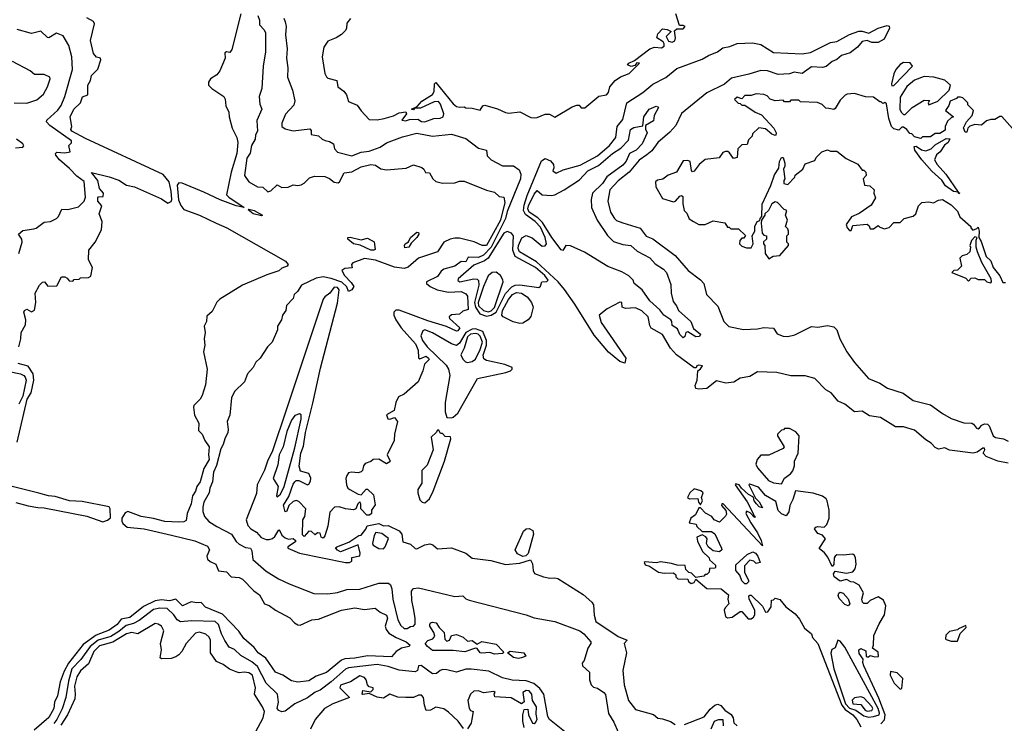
# Model space of a CAD drawing. Extents: x 2210602 to 2357277, y 510288 to 673808.
# Tile 306 of 464: x 2311041 to 2317251, y 595502 to 599938. Entities that reach past the tile are written whole.
import ezdxf

# ---------------------------------------------------------------- set-up
doc = ezdxf.new("R2010")
doc.units = 0

msp = doc.modelspace()

# ---------------------------------------------------------------- linework, layer by layer
at = {"layer": '0CON05XD'}
for points in [[(2312435.6, 599975), (2312379.5, 599750.5), (2312365, 599732.5), (2312345, 599736.7), (2312335, 599730), (2312336.2, 599695), (2312303.4, 599616.6), (2312285, 599591.2), (2312243.3, 599565), (2312232.5, 599545), (2312232.5, 599525), (2312252.5, 599505), (2312327.5, 599455), (2312336.4, 599436.4), (2312340, 599395), (2312360, 599355), (2312362, 599325), (2312380.8, 599255), (2312410.8, 599195), (2312416, 599165), (2312410, 599095), (2312375, 598976.7), (2312346, 598835), (2312358.8, 598818.8), (2312456.7, 598753.3), (2312405, 598764.1), (2312305, 598802.4), (2312201.8, 598851.8), (2312065, 598906.9), (2312045, 598908.9), (2312034.7, 598895), (2312042.6, 598802.6), (2312056.4, 598766.4), (2312075, 598740.6), (2312175.2, 598705.2), (2312280.8, 598655), (2312346.2, 598626.2), (2312716.2, 598416.2), (2312733.3, 598395), (2312726.7, 598385), (2312695, 598371.5), (2312675, 598354.7), (2312599.7, 598330.2), (2312446.4, 598263.6), (2312303.2, 598176.8), (2312283.6, 598156.4), (2312255, 598098.1), (2312221.2, 598068.8), (2312219.4, 598035), (2312204.4, 598005), (2312210.9, 597965), (2312204.6, 597925), (2312208.4, 597885), (2312200.4, 597845), (2312223.1, 597735), (2312212.5, 597635), (2312190.6, 597569.4), (2312178.1, 597545), (2312138, 597505), (2312136, 597495), (2312143.5, 597445), (2312170, 597395), (2312168.3, 597348.3), (2312192.5, 597325), (2312208, 597285), (2312236.2, 597245), (2312230.8, 597195), (2312235.8, 597165), (2312202.7, 597107.3), (2312179.4, 597025), (2312158.2, 596995), (2312150.3, 596965), (2312131.4, 596935), (2312122.2, 596885), (2312095.9, 596825), (2312089.8, 596780.2), (2312075, 596771.1), (2312045, 596768.9), (2311955.8, 596774.2), (2311884, 596794), (2311807.5, 596805), (2311722.7, 596837.3), (2311705, 596828), (2311685.2, 596795), (2311685.2, 596775.2), (2311692.1, 596762.1), (2311718.5, 596738.5), (2311825, 596727.4), (2311998.3, 596688.3), (2312145, 596651.2), (2312225, 596618.9), (2312238, 596595), (2312220, 596555), (2312226.1, 596536.1), (2312241.7, 596521.7), (2312277.5, 596505), (2312293.6, 596463.6), (2312345, 596456.2), (2312374.2, 596424.2), (2312425, 596420), (2312445, 596410.8), (2312516.4, 596336.4), (2312552.7, 596312.7), (2312583.8, 596255), (2312615, 596243.8), (2312653.3, 596215), (2312745, 596167.1), (2312774.6, 596134.6), (2312795, 596122.5), (2312808.6, 596121.4), (2312883.9, 596153.9), (2312925, 596158), (2313070, 596215), (2313155, 596230), (2313215, 596220), (2313283, 596227), (2313315, 596202.5), (2313355, 596182.5), (2313360, 596165), (2313345.7, 596115), (2313352.1, 596092.1), (2313369.2, 596069.2), (2313415, 596042.8), (2313477.3, 596015), (2313504.4, 595995), (2313494.6, 595985.4), (2313448.1, 595975), (2313415.7, 595954.3), (2313385, 595920), (2313235, 595927.5), (2313155, 595912.1), (2313091.5, 595908.5), (2313070.8, 595899.2), (2312975, 595821.9), (2312911.5, 595798.5), (2312865, 595770), (2312795, 595760.8), (2312755, 595768.8), (2312700, 595805), (2312653.4, 595823.4), (2312592.5, 595912.5), (2312544.4, 595945), (2312519.7, 595979.7), (2312455, 596036), (2312423.1, 596083.1), (2312319.3, 596189.3), (2312213.6, 596233.6), (2312185, 596262.5), (2312155, 596261.4), (2312122.6, 596267.4), (2312067.7, 596242.3), (2312025, 596284.2), (2311985, 596273.3), (2311935, 596280.5), (2311895, 596273.2), (2311821.5, 596238.5), (2311735, 596168.9), (2311681.4, 596158.6), (2311655.5, 596125), (2311605, 596088.9), (2311522.6, 596057.4), (2311441, 595999), (2311348.5, 595881.5), (2311320.1, 595829.9), (2311296.8, 595763.2), (2311278.2, 595675), (2311260, 595635), (2311255.3, 595595), (2311225, 595538.1), (2311131.7, 595458.3)], [(2313127.5, 599945), (2313103, 599917), (2313102.5, 599885), (2313095, 599870), (2313070, 599845), (2313036.1, 599823.9), (2312985, 599803.3), (2312958.6, 599765), (2312949.4, 599705), (2312965, 599600), (2312975, 599577.5), (2312985, 599570), (2313040, 599555), (2313047.5, 599515), (2313085, 599487.5), (2313102.5, 599465), (2313113.6, 599423.6), (2313169.3, 599399.3), (2313193.6, 599363.6), (2313245, 599310), (2313295, 599306.7), (2313340, 599315), (2313397.7, 599332.3), (2313435, 599351.2), (2313476.7, 599356.7), (2313480, 599345), (2313450, 599305), (2313475, 599300), (2313498.3, 599308.3), (2313551.7, 599311.7), (2313575, 599297.5), (2313595, 599294), (2313653.6, 599316.4), (2313693, 599317), (2313712.5, 599325), (2313716.2, 599345), (2313695.8, 599405.8), (2313682, 599422), (2313655, 599421.2), (2313569.3, 599380.7), (2313530, 599380), (2313525, 599370), (2313512.5, 599375), (2313548.3, 599391.7), (2313577.5, 599425), (2313644.2, 599465.8), (2313654, 599485), (2313657.5, 599535), (2313665, 599542.5), (2313775, 599408.8), (2313795, 599392), (2313815, 599386.7), (2313845, 599390), (2313855, 599382.5), (2313895, 599380), (2313945, 599367.5), (2313962.5, 599395), (2313975, 599400), (2314055, 599376.7), (2314105, 599353.3), (2314125, 599350), (2314195, 599357.5), (2314265, 599321.2), (2314285, 599318.8), (2314305, 599321.2), (2314355, 599342.5), (2314381.7, 599341.7), (2314415, 599323.3), (2314525, 599390), (2314555, 599400), (2314568.8, 599398.8), (2314583, 599383), (2314605, 599382.5), (2314693.9, 599456.1), (2314742.5, 599465), (2314755, 599480), (2314762.5, 599515), (2314795.8, 599554.2), (2314830.9, 599579.1), (2314885, 599598.8), (2314950, 599665), (2314933, 599667), (2314920, 599650), (2314896.7, 599643.3), (2314873.3, 599653.3), (2314882.5, 599665), (2314918.3, 599681.7), (2315015.7, 599754.3), (2315045, 599766.2), (2315088.3, 599761.7), (2315105, 599772.5), (2315106.4, 599786.4), (2315099.3, 599799.3), (2315060, 599825), (2315065, 599850), (2315095, 599880), (2315125, 599877.5), (2315150, 599865), (2315118.3, 599831.7), (2315132, 599802), (2315155, 599796.2), (2315173.3, 599805), (2315178, 599825), (2315171.7, 599868.3), (2315185, 599880), (2315225, 599880), (2315237.5, 599895), (2315225, 599902.5), (2315201.7, 599901.7), (2315180, 599975)], [(2311036.2, 597875), (2311048.8, 597925), (2311050, 597965), (2311078, 598015), (2311078.8, 598045), (2311066.7, 598093.3), (2311070, 598105), (2311085, 598113.3), (2311115, 598096.7), (2311133.6, 598106.4), (2311142.5, 598155), (2311137.5, 598215), (2311166.2, 598265), (2311185, 598283.8), (2311197.5, 598285), (2311218.3, 598258.3), (2311275, 598260), (2311305, 598317.5), (2311325, 598317.5), (2311339.3, 598309.3), (2311351.7, 598291.7), (2311375, 598290), (2311385, 598300), (2311415, 598302.5), (2311425, 598310), (2311475, 598312.5), (2311488.3, 598321.7), (2311500, 598375), (2311473.6, 598423.6), (2311477.5, 598485), (2311516.7, 598535), (2311556.7, 598613.3), (2311560.6, 598665), (2311541.9, 598715), (2311558.8, 598765), (2311533.3, 598795), (2311532.5, 598815), (2311538.3, 598821.7), (2311566.7, 598823.3), (2311570, 598845), (2311543.3, 598875), (2311534.2, 598924.2), (2311494.2, 598975.8), (2311605, 598947.5), (2311665, 598925.7), (2311715, 598895.3), (2311765, 598884.7), (2311935, 598808.4), (2311975, 598780.8), (2311995, 598792.5), (2312000.8, 598805), (2311996.2, 598856.2), (2311982.8, 598915), (2311945, 598961.4), (2311455, 599189.7), (2311370, 599235), (2311364, 599245), (2311368.8, 599265), (2311359.2, 599325), (2311382.2, 599375), (2311424, 599415), (2311437, 599453), (2311470, 599465), (2311471.2, 599525), (2311487.5, 599555), (2311493, 599587), (2311533.6, 599626.4), (2311552.5, 599685), (2311550, 599695), (2311525, 599702.5), (2311506.7, 599725), (2311487, 599807), (2311513, 599913), (2311506.1, 599926.1), (2311465, 599950)], [(2312542.5, 599965), (2312552.9, 599935), (2312552.9, 599905), (2312583.3, 599875), (2312592, 599855), (2312591.1, 599735), (2312575.8, 599645), (2312567.5, 599505), (2312551.2, 599455), (2312555.8, 599405.8), (2312568.8, 599375), (2312537.3, 599302.7), (2312540, 599235), (2312528.6, 599211.4), (2312525.5, 599185), (2312503.5, 599145), (2312493.3, 599096.7), (2312473.6, 599065), (2312459.2, 598955), (2312485, 598916.7), (2312540, 598885), (2312575, 598883.3), (2312605, 598852.5), (2312625, 598860), (2312665, 598897.5), (2312695, 598880), (2312735, 598883.3), (2312765, 598897.5), (2312795, 598892.5), (2312815, 598897.5), (2312835, 598907.5), (2312869.3, 598940.7), (2312899.3, 598950.7), (2312965, 598950), (2312995, 598937.5), (2313025, 598914), (2313049.3, 598910.7), (2313057.5, 598915), (2313086.4, 598973.6), (2313135, 598980), (2313195, 599010.8), (2313255, 599026), (2313285, 599022), (2313318.3, 598998.3), (2313355, 598991.2), (2313478.3, 599001.7), (2313525, 599022.5), (2313576.1, 599006.1), (2313590, 598995), (2313600, 598975), (2313625, 598972.5), (2313646.2, 598935), (2313665, 598918), (2313708, 598908), (2313785, 598910), (2313815, 598919.4), (2313845, 598919.2), (2313985, 598863.8), (2314035, 598850), (2314065, 598824), (2314095, 598820), (2314101.5, 598785), (2314073.8, 598675), (2313985, 598515.4), (2313958, 598515), (2313907.7, 598537.7), (2313815, 598560.4), (2313785, 598561.7), (2313755.8, 598555), (2313715, 598535.4), (2313675.3, 598474.7), (2313555, 598434.6), (2313491.3, 598378.7), (2313465, 598368.9), (2313405, 598378.4), (2313285, 598421.9), (2313215, 598432.5), (2313142.5, 598405), (2313133.3, 598395), (2313137, 598373), (2313090.7, 598369.3), (2313073, 598357), (2313090, 598325), (2313131.7, 598281.7), (2313148.8, 598255), (2313136.2, 598235), (2313115, 598223.8), (2313103.7, 598253.7), (2313072.6, 598282.6), (2313006.1, 598306.1), (2312955, 598316.5), (2312910.9, 598309.1), (2312817.5, 598265), (2312792.5, 598225), (2312772.5, 598205), (2312765, 598180), (2312723, 598137), (2312720, 598105), (2312697.5, 598075), (2312692.5, 598045), (2312667.5, 598005), (2312666.4, 597983.6), (2312632.5, 597905), (2312603.6, 597876.4), (2312557.5, 597805), (2312530.7, 597779.3), (2312512.5, 597745), (2312477.5, 597705), (2312457.5, 597655), (2312396.4, 597593.6), (2312377, 597553), (2312366.7, 597445), (2312350, 597405), (2312356.2, 597355), (2312352.5, 597335), (2312333.6, 597296.4), (2312325, 597260), (2312308.3, 597231.7), (2312282.9, 597127.1), (2312262.5, 597085), (2312256.1, 597023.9), (2312240, 596985), (2312236.2, 596955), (2312202.5, 596895), (2312196.4, 596863.6), (2312196.4, 596836.4), (2312206.2, 596805), (2312234, 596775), (2312283.6, 596743.6), (2312376, 596695), (2312405, 596647.5), (2312425, 596631.2), (2312465, 596611.2), (2312496.2, 596605), (2312505, 596590), (2312511.2, 596535), (2312595, 596461.9), (2312673, 596413), (2312740.2, 596380.2), (2312895, 596320), (2312985, 596317.3), (2313045, 596325.5), (2313105, 596344.5), (2313185, 596348.1), (2313305, 596385.6), (2313365.9, 596385.9), (2313378.9, 596375), (2313388.5, 596348.5), (2313393.9, 596285), (2313425, 596154.3), (2313445, 596117.5), (2313465, 596100), (2313485, 596100), (2313505, 596112.5), (2313525, 596113.8), (2313534.2, 596125.8), (2313535.3, 596165), (2313524, 596225), (2313514.2, 596275), (2313512.5, 596335), (2313525, 596352.5), (2313556.5, 596356.5), (2313785, 596301.2), (2313835, 596306), (2313855, 596287.1), (2313875, 596278.6), (2314235, 596184.7), (2314285.7, 596165.7), (2314415, 596142.5), (2314574.3, 596085), (2314599.5, 596065), (2314642, 596015), (2314643.8, 596005), (2314624, 595975), (2314601.7, 595898.3), (2314588.3, 595881.7), (2314590, 595865), (2314633.8, 595825), (2314633.8, 595775), (2314644.2, 595744.2), (2314659.3, 595729.3), (2314685, 595722.5), (2314725, 595696.7), (2314735, 595682.5), (2314754, 595564), (2314788.3, 595508.3), (2314815, 595445.6)], [(2312707.6, 599947.6), (2312715.6, 599925.6), (2312721.4, 599895), (2312716.8, 599843.2), (2312726.9, 599755), (2312724.3, 599695), (2312732, 599635), (2312729.2, 599575), (2312760.8, 599495), (2312775.8, 599425.8), (2312769.7, 599400.3), (2312717.3, 599342.7), (2312693.5, 599285), (2312694.5, 599265), (2312715, 599249.5), (2312765, 599237.9), (2312870, 599250), (2312879.3, 599239.3), (2312880, 599215), (2312925, 599206.7), (2312947.5, 599185), (2312967.5, 599177.5), (2312995, 599170.8), (2313020, 599155), (2313026.2, 599125), (2313045, 599102.5), (2313135, 599080.7), (2313195, 599102.8), (2313245, 599108.4), (2313315, 599134.6), (2313355, 599162.5), (2313455, 599200), (2313545, 599222.5), (2313645, 599204.2), (2313765, 599215.7), (2313855, 599188.8), (2313935, 599129.2), (2313985, 599116.2), (2313990, 599080), (2314015, 599054), (2314085, 599017.5), (2314155, 599016.2), (2314191.2, 598991.2), (2314200.6, 598965), (2314199.1, 598935), (2314115, 598728.9), (2314105.1, 598684.9), (2314014.9, 598505), (2313965, 598453.9), (2313935, 598438.9), (2313868.3, 598441.7), (2313855, 598412.5), (2313825, 598413.3), (2313785.6, 598384.4), (2313716.7, 598365), (2313698.3, 598351.7), (2313675, 598320), (2313606, 598285), (2313605.8, 598275), (2313628.6, 598255), (2313674.2, 598234.2), (2313745, 598220.8), (2313825, 598223.8), (2313855, 598210), (2313865.7, 598195.7), (2313870, 598110), (2313835, 598100), (2313815, 598082.5), (2313763.6, 598076.4), (2313750, 598065), (2313752.5, 598055), (2313815.7, 597995.7), (2313805, 597976.2), (2313795, 597974.2), (2313733.2, 598003.2), (2313615, 598038.8), (2313433.4, 598106.6), (2313412.9, 598107.1), (2313401.2, 598095), (2313400.8, 598075), (2313412.9, 598045), (2313447.2, 597995), (2313537.3, 597895), (2313554.2, 597855), (2313557, 597807), (2313565, 597800), (2313605, 597815.7), (2313620, 597805), (2313623.3, 597795), (2313593, 597767), (2313583.3, 597725), (2313553.3, 597655), (2313465, 597576.7), (2313430.5, 597559.5), (2313412, 597525), (2313402.5, 597475), (2313354.1, 597445.9), (2313361.7, 597421.7), (2313375, 597420), (2313405, 597430), (2313423.3, 597405), (2313404.3, 597325), (2313402, 597285), (2313357.5, 597195), (2313377.5, 597155), (2313375, 597150), (2313355, 597137.5), (2313305, 597166.7), (2313270, 597165), (2313255, 597152.5), (2313220.5, 597139.5), (2313210, 597125), (2313202.5, 597095), (2313193.6, 597086.4), (2313175, 597080), (2313133.8, 597086.2), (2313115, 597080), (2313103.3, 597065), (2313097.5, 597045), (2313102.5, 597005), (2313110, 596985), (2313122.5, 596975), (2313175, 596946.7), (2313195, 596942.5), (2313225, 596977.5), (2313235, 596977.5), (2313272.5, 596942.5), (2313281.7, 596878.3), (2313260, 596845), (2313260, 596825), (2313247, 596813), (2313230, 596815), (2313193, 596853), (2313192.5, 596885), (2313185, 596897.5), (2313172.5, 596885), (2313160, 596855), (2313145, 596847.5), (2313095, 596854), (2313055, 596866.7), (2313026, 596864), (2312997.5, 596832.5), (2312983.9, 596743.9), (2312965.8, 596684.2), (2312955, 596670), (2312942.5, 596675), (2312935, 596700), (2312918.3, 596701.7), (2312905, 596690), (2312881.7, 596711.7), (2312865, 596712.5), (2312835, 596680), (2312825, 596690), (2312826.4, 596783.6), (2312840, 596805), (2312846.2, 596855), (2312800.7, 596900.7), (2312785, 596907.5), (2312765, 596900), (2312738.8, 596875), (2312725, 596840), (2312714.1, 596834.1), (2312705, 596877.5), (2312738.5, 596931.5), (2312765, 597010), (2312775, 597023.3), (2312785, 597032.5), (2312801.7, 597031.7), (2312855, 597006.2), (2312865, 597010), (2312875, 597027.5), (2312876.4, 597046.4), (2312865, 597077.5), (2312811.7, 597091.7), (2312803.6, 597123.6), (2312813.1, 597205), (2312830.9, 597249.1), (2312842.8, 597335), (2312890.2, 597519.8), (2312938.3, 597741.7), (2313045, 598150), (2313056.2, 598235), (2313045, 598249.1), (2313025, 598250.8), (2312997, 598213), (2312965, 598191.2), (2312955, 598176.2), (2312723.4, 597483.4), (2312635, 597220), (2312603.8, 597155), (2312585, 597097.5), (2312538.8, 597005), (2312535, 596950), (2312470, 596785), (2312478.8, 596748.8), (2312498.7, 596728.7), (2312535, 596707.1), (2312563.8, 596673.8), (2312595, 596661.4), (2312615, 596659.6), (2312635, 596666.2), (2312649.9, 596680.1), (2312675, 596722.5), (2312680, 596720), (2312695, 596688.8), (2312715, 596670.8), (2312736.4, 596663.6), (2312766.4, 596666.4), (2312780, 596655), (2312780, 596645), (2312732.5, 596615), (2312732.5, 596605), (2312806.2, 596575), (2313095.4, 596514.6), (2313120, 596515), (2313136.4, 596523.6), (2313135, 596546.7), (2313185, 596557.5), (2313188.8, 596575), (2313175, 596627.5), (2313065, 596582.5), (2313045, 596592.5), (2313033, 596607), (2313040, 596615), (2313116.1, 596643.9), (2313180, 596685), (2313195, 596687.5), (2313223.8, 596725), (2313232.5, 596747.5), (2313305, 596762.5), (2313335, 596747.5), (2313365, 596748), (2313434, 596715), (2313451.1, 596695), (2313457.5, 596645), (2313505, 596631.2), (2313535, 596603.3), (2313545, 596602.5), (2313595, 596627.5), (2313627, 596633), (2313647, 596627), (2313675, 596602.5), (2313765, 596608.1), (2313855, 596574.3), (2313895, 596542.5), (2314012.6, 596527.4), (2314105, 596502.2), (2314195, 596512), (2314263, 596533), (2314275, 596507.5), (2314278.9, 596465), (2314286.9, 596446.9), (2314344.2, 596424.2), (2314384.1, 596415.9), (2314415, 596419.2), (2314434.2, 596414.2), (2314594.1, 596314.1), (2314650, 596265), (2314659.5, 596249.5), (2314663.9, 596183.9), (2314675, 596142.5), (2314815, 596048.8), (2314872.5, 596025), (2314853.3, 596005), (2314868.1, 595945), (2314844.6, 595835), (2314853.6, 595745), (2314881.2, 595645), (2314925, 595588.8), (2315037.7, 595557.7), (2315065, 595533.3), (2315095, 595530), (2315145, 595513.3), (2315174.2, 595494.2)], [(2311036, 598465), (2311056.2, 598535), (2311053.3, 598555), (2311033.9, 598586.1), (2311061.2, 598608.8), (2311129.4, 598620.6), (2311145.5, 598624.5), (2311195, 598661.2), (2311235, 598665.8), (2311273.3, 598685), (2311285, 598696.7), (2311306.7, 598743.3), (2311345, 598742), (2311411.2, 598758.8), (2311447.5, 598795), (2311455, 598820), (2311447.5, 598917.5), (2311400.7, 598950.7), (2311355, 599000.5), (2311291.4, 599055), (2311268.8, 599085), (2311266.7, 599095), (2311275, 599103.3), (2311325, 599098), (2311360, 599105), (2311350, 599145), (2311367.5, 599162.5), (2311366.7, 599175), (2311230.2, 599270.2), (2311208.8, 599295), (2311212.5, 599305), (2311281.5, 599368.5), (2311301.7, 599398.3), (2311325.6, 599455), (2311373.6, 599625), (2311370, 599705), (2311350, 599775), (2311315, 599836.7), (2311273.6, 599853.6), (2311225, 599823.8), (2311215, 599826.7), (2311175, 599866), (2311115, 599850.8), (2311025, 599877.1)], [(2317275, 597142.5), (2317210, 597155), (2317136.2, 597185), (2317116.7, 597205), (2317127.5, 597225), (2317126.7, 597236.7), (2317115, 597236), (2317079.1, 597210.9), (2317055, 597205.6), (2316905, 597224.6), (2316875, 597237.9), (2316835, 597230), (2316815, 597240.5), (2316788.6, 597268.6), (2316755, 597289.4), (2316685, 597350.5), (2316615, 597371.9), (2316565, 597371.2), (2316470, 597430), (2316401.3, 597441.3), (2316355, 597470.8), (2316305, 597466.2), (2316244.6, 597514.6), (2316203.1, 597533.1), (2316157.8, 597585), (2316125.3, 597605.3), (2316055, 597676.7), (2315995, 597693.2), (2315905, 597693.3), (2315816.1, 597713.9), (2315695, 597717.8), (2315645, 597689.1), (2315585, 597677.7), (2315545, 597653.6), (2315495, 597645.7), (2315435, 597660.6), (2315375, 597613.8), (2315325, 597608.8), (2315305, 597612.5), (2315302, 597632), (2315314.3, 597665.7), (2315317.5, 597725), (2315335, 597736.2), (2315347.5, 597755), (2315325, 597760.8), (2315312.5, 597755), (2315306.7, 597743.3), (2315295, 597742.5), (2315184.1, 597824.1), (2315146.2, 597866.2), (2315095, 597952.5), (2315023.9, 597993.9), (2315015, 598010), (2315003.8, 598065), (2314965, 598103.3), (2314925, 598121.2), (2314861.7, 598118.3), (2314840, 598125), (2314837.5, 598155), (2314825, 598157.5), (2314745, 598114.2), (2314695.8, 598075), (2314709.1, 598029.1), (2314863.8, 597805), (2314857, 597773), (2314825, 597783.3), (2314755, 597841.2), (2314665, 597950), (2314542.2, 598145), (2314477.9, 598237.9), (2314436.3, 598286.3), (2314301.3, 598411.3), (2314193.8, 598473.8), (2314185.6, 598495), (2314186.3, 598515), (2314207.1, 598562.9), (2314235, 598577.9), (2314271.9, 598561.9), (2314335, 598511.2), (2314355, 598512.5), (2314363.3, 598525), (2314355, 598566), (2314325, 598629.6), (2314292.5, 598665), (2314230.7, 598710.7), (2314217.3, 598735), (2314221.5, 598768.5), (2314240.7, 598829.3), (2314332.3, 599047.7), (2314355, 599062.9), (2314388.9, 599048.9), (2314406.7, 599025), (2314410, 599005), (2314402.5, 598985), (2314425, 598970), (2314467.7, 598992.3), (2314575, 599021.4), (2314685, 599079.4), (2314760.8, 599145), (2314801.2, 599195), (2314810, 599265), (2314845, 599308.8), (2314869.2, 599415), (2314970.4, 599479.6), (2315035, 599532.2), (2315115.4, 599574.6), (2315185, 599631.4), (2315345, 599689.7), (2315385, 599713.1), (2315441.2, 599735), (2315475, 599762), (2315519.7, 599770.3), (2315565, 599789.2), (2315663, 599793), (2315715, 599782.5), (2315795, 599731.2), (2315975, 599722.9), (2316028.7, 599731.3), (2316154.6, 599795.4), (2316195, 599800), (2316275, 599845.8), (2316333.7, 599866.3), (2316355, 599866.7), (2316396.4, 599853.6), (2316454.5, 599885.5), (2316512.5, 599902.5), (2316525, 599897.5), (2316526.7, 599885), (2316493.8, 599815), (2316455, 599795.6), (2316415, 599794.4), (2316385, 599807.5), (2316355, 599800), (2316324.2, 599765.8), (2316279.5, 599730.5), (2316225, 599712.9), (2316195, 599688.1), (2316165, 599675.7), (2316126.7, 599643.3), (2316105, 599636.4), (2316035, 599641.4), (2315975, 599600), (2315925, 599607.1), (2315895, 599598), (2315825, 599593.8), (2315756.6, 599616.6), (2315715, 599618.9), (2315640, 599595), (2315529.6, 599570.4), (2315485, 599532.7), (2315373.7, 599476.3), (2315215, 599346.2), (2315179.7, 599270.3), (2315141.5, 599228.5), (2315066.5, 599165), (2315028.3, 599111.7), (2314996.4, 599086.4), (2314948.3, 599051.7), (2314885, 598976.4), (2314815, 598923.1), (2314762.3, 598865), (2314751.1, 598795), (2314766.7, 598725), (2314791.4, 598685), (2314805, 598672.9), (2314845, 598657.3), (2314954.4, 598624.4), (2314992.6, 598572.6), (2315035, 598555.6), (2315175, 598451.1), (2315257.8, 598357.8), (2315335, 598298.8), (2315355.8, 598275.8), (2315373.3, 598205), (2315445, 598132.5), (2315481.2, 598035), (2315514.2, 598004.2), (2315605, 597984), (2315695, 597988.6), (2315735, 597998), (2315795, 597992.5), (2315817.7, 597957.7), (2315855, 597942.5), (2315885, 597941.4), (2315929.1, 597950.9), (2316035, 598004.3), (2316075, 598000), (2316135, 598010), (2316175, 598001.4), (2316195, 597983.3), (2316213.8, 597925), (2316257.5, 597845), (2316305, 597776.2), (2316395, 597676.2), (2316466.7, 597646.7), (2316513.3, 597615), (2316613.4, 597583.4), (2316676.9, 597536.9), (2316785, 597510.5), (2316860.8, 597455), (2316915, 597424.5), (2316995, 597395.6), (2317045, 597394.3), (2317057.4, 597387.4), (2317075, 597362.9), (2317085, 597359.2), (2317095, 597364.2), (2317108.3, 597381.7), (2317125, 597390), (2317145, 597388.8), (2317155, 597377.5), (2317180, 597315), (2317195, 597302.9), (2317220.5, 597299.5), (2317245, 597296), (2317275, 597280)], [(2311005, 599414.4), (2311085, 599412), (2311147.7, 599432.3), (2311191.7, 599468.3), (2311216.2, 599515), (2311233.3, 599565), (2311230, 599575), (2311195, 599592), (2311135, 599592.5), (2311106.7, 599615), (2310995, 599675.8)], [(2316541.7, 599521.7), (2316555, 599522.5), (2316672.5, 599645), (2316656.1, 599666.1), (2316615, 599667.5), (2316593.6, 599656.4), (2316567.5, 599625), (2316553.6, 599596.4), (2316540, 599535), (2316541.7, 599521.7)], [(2316625, 599340), (2316670, 599385), (2316745, 599430), (2316778.3, 599428.3), (2316770, 599415), (2316775, 599402.5), (2316832.5, 599425), (2316903.3, 599495), (2316912.5, 599525), (2316875, 599557.5), (2316806.2, 599576.2), (2316745, 599579.2), (2316685, 599557.5), (2316635, 599516.2), (2316595, 599450), (2316592.5, 599375), (2316600, 599355), (2316615, 599340), (2316625, 599340)], [(2317301.7, 599251.7), (2317235, 599327.5), (2317223, 599327), (2317191.7, 599308.3), (2317165, 599310), (2317138.3, 599301.7), (2317107, 599273), (2317065, 599277.5), (2317033, 599267), (2317020, 599255), (2317015, 599230), (2317005, 599230), (2316993, 599257), (2317012.5, 599295), (2317047.5, 599335), (2317057.5, 599365), (2317021.7, 599401.7), (2317020, 599415), (2316990, 599445), (2316975, 599450), (2316955, 599450), (2316948.3, 599441.7), (2316910, 599425), (2316901.7, 599398.3), (2316880, 599365), (2316930, 599325), (2316915, 599320), (2316891.7, 599298.3), (2316877.5, 599265), (2316877.5, 599242.5), (2316845, 599220), (2316815, 599220), (2316785, 599200), (2316735, 599200), (2316725, 599190), (2316685, 599200), (2316668.3, 599218.3), (2316655, 599220), (2316636.4, 599246.4), (2316615, 599260), (2316605, 599260), (2316585, 599242.5), (2316555, 599250), (2316540, 599265), (2316522.5, 599315), (2316507, 599407), (2316497, 599417), (2316485, 599410), (2316475, 599420), (2316465, 599420), (2316425, 599450), (2316375, 599452.5), (2316305, 599473.3), (2316260.7, 599469.3), (2316247, 599463), (2316215, 599430), (2316185, 599377.5), (2316175, 599372.5), (2316145, 599377.5), (2316125, 599380), (2316103, 599403), (2316073, 599417), (2315965, 599420), (2315955, 599430), (2315905, 599430), (2315895, 599420), (2315865, 599420), (2315855, 599430), (2315805, 599427.5), (2315775, 599437.5), (2315755, 599457.5), (2315735, 599467.5), (2315685, 599470), (2315655, 599460), (2315615, 599460), (2315595, 599440), (2315565, 599450), (2315550, 599435), (2315571.7, 599411.7), (2315585, 599410), (2315595, 599400), (2315615, 599400), (2315680, 599355), (2315719.3, 599339.3), (2315797.5, 599255), (2315812.5, 599225), (2315809.3, 599210.7), (2315805, 599207.5), (2315785, 599217.5), (2315745, 599250), (2315703, 599257), (2315661.7, 599218.3), (2315660, 599205), (2315638.3, 599181.7), (2315628.3, 599151.7), (2315595, 599150), (2315570, 599125), (2315565, 599070), (2315542.5, 599062.5), (2315518.3, 599098.3), (2315507, 599107), (2315493, 599107), (2315475, 599100), (2315451.7, 599068.3), (2315365, 599056.7), (2315326.7, 599025), (2315295, 598982.5), (2315285, 598980), (2315278.3, 598988.3), (2315270, 599045), (2315255, 599050), (2315225, 599047.5), (2315183, 598977), (2315131.7, 598958.3), (2315097, 598933), (2315063, 598927), (2315050, 598915), (2315052.5, 598885), (2315095, 598810), (2315165, 598790), (2315177.5, 598795), (2315203.9, 598826.1), (2315215, 598830), (2315223, 598823), (2315223, 598777), (2315232.5, 598735), (2315248.3, 598718.3), (2315263.6, 598683.6), (2315290, 598665), (2315325, 598647.5), (2315365, 598647.5), (2315415, 598670), (2315488.3, 598658.3), (2315505, 598630), (2315515, 598630), (2315525, 598620), (2315575, 598620), (2315618.3, 598578.3), (2315608.3, 598561.7), (2315595, 598560), (2315583, 598547), (2315580, 598525), (2315595, 598510), (2315625, 598500), (2315655, 598500), (2315666.7, 598525), (2315660, 598575), (2315677.5, 598605), (2315677.5, 598635), (2315692.5, 598665), (2315708.3, 598671.7), (2315710, 598685), (2315721.7, 598698.3), (2315723.3, 598775), (2315777.7, 598892.3), (2315800.5, 598959.5), (2315828.8, 599001.2), (2315833.3, 599045), (2315845, 599070), (2315855, 599070), (2315867, 599033), (2315867.5, 599015), (2315857.5, 598995), (2315867.5, 598935), (2315860, 598925), (2315860, 598905), (2315885, 598900), (2315930, 598945), (2315931.7, 598958.3), (2315980, 598995), (2315995, 599030), (2316055, 599050), (2316065, 599070), (2316100, 599105), (2316135, 599117.5), (2316155, 599110), (2316195, 599110), (2316253, 599063), (2316326.4, 599026.4), (2316355, 598990), (2316365, 598990), (2316377, 598977), (2316380, 598955), (2316360, 598935), (2316370, 598895), (2316401.7, 598891.7), (2316430, 598865), (2316427.5, 598845), (2316437.5, 598815), (2316410.7, 598769.3), (2316335, 598716.7), (2316286.2, 598695), (2316253, 598647), (2316260, 598625), (2316275, 598610), (2316285, 598610), (2316295, 598640), (2316385, 598650), (2316398.3, 598638.3), (2316405, 598620), (2316425, 598620), (2316455, 598640), (2316465, 598630), (2316495, 598620), (2316525, 598627.5), (2316555, 598660), (2316595, 598660), (2316620, 598685), (2316675, 598700), (2316692.5, 598715), (2316710, 598765), (2316730, 598785), (2316775, 598790), (2316805, 598783.3), (2316835, 598800), (2316860, 598805), (2316915, 598770), (2316955, 598730), (2316970, 598695), (2317040, 598635), (2317040, 598625), (2317051.7, 598611.7), (2317078.3, 598621.7), (2317085, 598630), (2317092.5, 598605), (2317090, 598565), (2317105, 598540), (2317136.1, 598446.1), (2317165, 598417.5), (2317181.2, 598375), (2317222.5, 598322.5), (2317241.7, 598281.7), (2317258.3, 598281.7)], [(2315225, 597932.5), (2315205, 597952.5), (2315189.3, 597989.3), (2315155, 598010), (2315153.3, 598035), (2315146.7, 598045), (2315104.3, 598075), (2315078.9, 598108.9), (2315015.8, 598165), (2314965.9, 598235.9), (2314917.1, 598275), (2314910, 598295), (2314882.5, 598322.5), (2314839.2, 598349.2), (2314751.1, 598381.1), (2314602.4, 598472.4), (2314515, 598513.1), (2314485.7, 598514.3), (2314467, 598483), (2314455, 598487.5), (2314397, 598565), (2314338.7, 598658.7), (2314308.8, 598688.8), (2314253.5, 598725), (2314245.8, 598745), (2314250.3, 598765), (2314285, 598838.5), (2314305, 598860.8), (2314335, 598833.8), (2314395, 598829.3), (2314415.8, 598834.2), (2314475, 598865.5), (2314570.7, 598929.3), (2314625, 598985.9), (2314691.2, 599018.8), (2314779.4, 599095), (2314832.5, 599127.5), (2314881.2, 599178.8), (2314892.5, 599245), (2314915, 599257.8), (2314970, 599270), (2314978, 599325), (2315011.2, 599375), (2315055, 599392.5), (2315065, 599390), (2315070, 599385), (2315042.5, 599335), (2315038.3, 599301.7), (2314988.3, 599271.7), (2314988.3, 599248.3), (2314997.5, 599225), (2314966.2, 599155), (2314929.2, 599115), (2314886, 599095), (2314865, 599046.7), (2314845, 599021.9), (2314743.1, 598946.9), (2314717.1, 598905), (2314653.5, 598845), (2314644.5, 598805), (2314646.7, 598755), (2314683.8, 598673.8), (2314747.1, 598577.1), (2314785, 598538.9), (2314845, 598520.6), (2314895, 598514.3), (2314935, 598477.8), (2315015, 598436), (2315048.9, 598398.9), (2315102, 598365), (2315120.8, 598345), (2315147.6, 598267.6), (2315150, 598215), (2315162.2, 598162.2), (2315184.2, 598135), (2315196.2, 598105), (2315273.8, 598035), (2315291.2, 597991.2), (2315333.8, 597955), (2315328.3, 597941.7), (2315305, 597938.8), (2315255, 597970), (2315242.5, 597965), (2315235, 597940), (2315225, 597932.5)], [(2311015, 599130), (2311060, 599135), (2311067.5, 599142.5), (2311061.2, 599155), (2311020, 599185)], [(2316965, 598840), (2316960, 598850), (2316930, 598855), (2316880.5, 598890.5), (2316857, 598927), (2316794.3, 598984.3), (2316731.2, 599055), (2316687.5, 599115), (2316681.7, 599138.3), (2316695, 599140), (2316728.3, 599118.3), (2316755, 599112.5), (2316790, 599125), (2316815, 599150), (2316885, 599190), (2316907.5, 599187.5), (2316896.4, 599163.6), (2316873.6, 599146.4), (2316846.7, 599105), (2316823.9, 599086.1), (2316810, 599055), (2316826.7, 599025), (2316881.2, 598965), (2316960, 598850), (2316970, 598845), (2316965, 598840)], [(2315765, 598430), (2315793, 598447), (2315835, 598452.5), (2315890, 598515), (2315890, 598525), (2315880, 598535), (2315880, 598575), (2315890, 598585), (2315890, 598605), (2315885, 598620), (2315870, 598635), (2315882.5, 598675), (2315870, 598705), (2315880, 598735), (2315861.7, 598741.7), (2315820, 598785), (2315805, 598790), (2315783.6, 598776.4), (2315762.5, 598735), (2315740, 598715), (2315740, 598705), (2315720, 598675), (2315717.5, 598655), (2315723, 598593), (2315735, 598580), (2315750, 598575), (2315750, 598555), (2315733, 598537), (2315732.5, 598525), (2315740, 598515), (2315742.5, 598465), (2315765, 598430)], [(2312565, 598700.8), (2312512.5, 598715), (2312481.2, 598738.8), (2312486.7, 598743.3), (2312518.6, 598735), (2312571.2, 598705), (2312565, 598700.8)], [(2313275, 598484.2), (2313255, 598484.7), (2313187.5, 598517.5), (2313145, 598524.6), (2313110, 598555), (2313110, 598565), (2313125, 598567.5), (2313195, 598550), (2313235, 598560), (2313276.7, 598536.7), (2313281.7, 598488.3), (2313275, 598484.2)], [(2313468.8, 598498.8), (2313467.1, 598515), (2313472.9, 598525), (2313492.3, 598537.7), (2313506, 598565), (2313545, 598598), (2313555, 598596.2), (2313557.5, 598585), (2313546, 598565), (2313509.7, 598530.3), (2313495, 598503.1), (2313468.8, 598498.8)], [(2313985, 598068.8), (2314015, 598074.9), (2314045.3, 598094.7), (2314105, 598212.7), (2314145, 598254.2), (2314165, 598263.8), (2314195, 598266.7), (2314315, 598248.8), (2314325, 598257.5), (2314333.3, 598285), (2314365, 598288), (2314373.8, 598295), (2314352.9, 598325), (2314293.1, 598375), (2314164.7, 598445), (2314151, 598485), (2314155.5, 598575.5), (2314142.3, 598592.3), (2314115, 598602), (2314095, 598592.5), (2313996.1, 598435), (2313971.7, 598418.3), (2313905, 598389.8), (2313807.1, 598305), (2313804.3, 598294.3), (2313815.7, 598285.7), (2313905, 598303.8), (2313925, 598302.2), (2313934.8, 598294.8), (2313936.6, 598265), (2313908.2, 598155), (2313916.2, 598125), (2313943.8, 598083.8), (2313985, 598068.8)], [(2317165, 598280), (2317170, 598285), (2317167.5, 598305), (2317108.3, 598408.3), (2317082.5, 598475), (2317072.5, 598505), (2317072.5, 598547.5), (2317080, 598565), (2317065, 598570), (2317043, 598547), (2317032.5, 598515), (2317037.5, 598505), (2317032.5, 598475), (2317015, 598457.5), (2316985, 598450), (2316970, 598435), (2316980, 598385), (2316955, 598360), (2316933, 598357), (2316920, 598345), (2317008.3, 598308.3), (2317025, 598290), (2317041.7, 598308.3), (2317065, 598310), (2317085, 598300), (2317125, 598300), (2317140, 598285), (2317165, 598280)], [(2313995, 598096.9), (2314015, 598102.5), (2314035, 598123.9), (2314089.4, 598285), (2314088.8, 598298.8), (2314073.3, 598325), (2314045, 598346.7), (2314020, 598345), (2313995.9, 598324.1), (2313965, 598255.6), (2313933.3, 598155), (2313935.2, 598135), (2313965, 598104.1), (2313995, 598096.9)], [(2314195, 598022.5), (2314153.4, 598033.4), (2314090, 598065), (2314081.4, 598075), (2314085.4, 598105), (2314123.3, 598175), (2314148.9, 598205), (2314175, 598217.3), (2314205, 598214.1), (2314240.6, 598190.6), (2314269.5, 598155), (2314278.9, 598125), (2314265, 598066.2), (2314248, 598045), (2314215, 598024.2), (2314195, 598022.5)], [(2313765, 597427.5), (2313775, 597432.5), (2313805, 597457.5), (2313928.6, 597675), (2314106.6, 597713.4), (2314136.2, 597725), (2314146.2, 597735), (2314146.2, 597745), (2314101.2, 597765), (2313985, 597790.3), (2313968.9, 597798.9), (2313963.6, 597823.6), (2313984.9, 597885.1), (2313983.9, 597915), (2313961.6, 597971.6), (2313915, 597988.2), (2313895, 597985.9), (2313854.4, 597965.6), (2313815, 597898.7), (2313795, 597884.3), (2313765, 597894.3), (2313645, 597964.7), (2313595, 597982.5), (2313582.9, 597977.1), (2313571.2, 597945), (2313581.1, 597915), (2313611.6, 597875), (2313729.6, 597759.6), (2313744.7, 597735), (2313754, 597695), (2313724.4, 597525), (2313723.3, 597465), (2313735, 597430), (2313765, 597427.5)], [(2313865, 597777.5), (2313895, 597783.8), (2313915, 597798.8), (2313945, 597858.9), (2313958.7, 597905), (2313945, 597942), (2313932.1, 597955), (2313915, 597960.4), (2313885, 597955.8), (2313865, 597939.1), (2313843.3, 597866.7), (2313824, 597825), (2313835, 597797.5), (2313851.7, 597781.7), (2313865, 597777.5)], [(2311025.7, 597274.3), (2311088.8, 597545), (2311112.5, 597585), (2311130, 597665), (2311125.9, 597705.9), (2311095, 597753.3), (2311030.5, 597770.5)], [(2310975, 597720), (2311045, 597706.2), (2311065.8, 597695.8), (2311076.2, 597685), (2311081.2, 597665), (2311061.2, 597565), (2311036.2, 597515)], [(2312665, 596930), (2312685, 596946), (2312707.7, 596995), (2312775, 597238.8), (2312815, 597420), (2312815.7, 597445.7), (2312805, 597452.5), (2312775, 597442.5), (2312755, 597412.5), (2312725, 597341.2), (2312701.9, 597245), (2312678.1, 597195), (2312668.2, 597131.8), (2312639.4, 597045), (2312670.4, 596995), (2312660, 596935), (2312665, 596930)], [(2313595, 596892.5), (2313625, 596917.5), (2313648, 596965), (2313720.8, 597155), (2313760, 597295), (2313758.3, 597308.3), (2313725, 597310), (2313708.3, 597328.3), (2313695, 597330), (2313685, 597350), (2313675, 597350), (2313667.5, 597335), (2313635.6, 597305), (2313648.8, 597225), (2313609.7, 597130.3), (2313576, 597095), (2313576, 597015), (2313551.9, 596975), (2313550.8, 596955), (2313565, 596910), (2313580, 596895), (2313595, 596892.5)], [(2315845, 597012.5), (2315863.6, 597046.4), (2315902.5, 597075), (2315917, 597093), (2315927.5, 597125), (2315927.5, 597155), (2315950, 597205), (2315957.5, 597315), (2315935, 597340), (2315895, 597360), (2315865, 597360), (2315858.3, 597351.7), (2315845, 597350), (2315820, 597325), (2315820, 597315), (2315862.5, 597245), (2315856.4, 597233.6), (2315765, 597192.5), (2315715, 597192.5), (2315692, 597165), (2315684.2, 597135), (2315693.2, 597113.2), (2315763.6, 597033.6), (2315795, 597017.5), (2315845, 597012.5)], [(2311015.4, 596894.6), (2311093.2, 596873.2), (2311155, 596861.9), (2311195, 596861.3), (2311465, 596807.2), (2311565, 596772.5), (2311595, 596782.6), (2311612.4, 596797.6), (2311611.9, 596855), (2311605, 596866.7), (2311435, 596900.8), (2311355.7, 596904.3), (2311265, 596931.2), (2311222.5, 596935), (2311162.4, 596952.4), (2310992.5, 596995)], [(2316472.7, 595497.3), (2316496.2, 595523.8), (2316500.3, 595555), (2316460.4, 595660.4), (2316364.2, 595865), (2316357.5, 595885), (2316360, 595905), (2316335, 595942.5), (2316332.5, 595965), (2316345, 595972.5), (2316378.3, 595958.3), (2316380, 595925), (2316385, 595920), (2316395, 595920), (2316405, 595930), (2316435, 595920), (2316457, 595923), (2316455, 595950), (2316420, 595975), (2316426.7, 595995), (2316428.8, 596055), (2316461.7, 596128.3), (2316496, 596185), (2316503, 596243), (2316488.3, 596278.3), (2316455, 596300), (2316405, 596276.7), (2316385, 596257.5), (2316365, 596257.5), (2316356.2, 596266.2), (2316352, 596285), (2316363.3, 596325), (2316335, 596372.5), (2316301.7, 596391.7), (2316283, 596393), (2316255, 596407.5), (2316215, 596397.5), (2316177.5, 596425), (2316172.5, 596445), (2316185, 596460), (2316255, 596448.8), (2316295, 596456.7), (2316310, 596475), (2316316.7, 596505), (2316312.5, 596545), (2316305, 596560), (2316295, 596567.5), (2316235, 596562.5), (2316195, 596563.3), (2316183.6, 596556.4), (2316176.7, 596545), (2316176.4, 596503.6), (2316165, 596490), (2316138.3, 596548.3), (2316116.4, 596576.4), (2316083, 596603), (2316122.5, 596665), (2316105, 596687.5), (2316075, 596697.5), (2316053, 596727), (2316061.7, 596738.3), (2316075, 596742.5), (2316115, 596737.5), (2316132.5, 596755), (2316146.2, 596795), (2316146, 596845), (2316133.8, 596905), (2316127.7, 596917.7), (2316105, 596933.3), (2316045, 596952.5), (2315933.3, 596966.7), (2315917.7, 596912.3), (2315897.5, 596875), (2315892.5, 596835), (2315875, 596810), (2315845, 596823.3), (2315825, 596843.3), (2315809.3, 596899.3), (2315745, 596937.5), (2315700.7, 596990.7), (2315645, 597010), (2315640, 597005), (2315681.7, 596921.7), (2315705, 596897.5), (2315725, 596860), (2315705, 596867.5), (2315687.5, 596885), (2315673.3, 596905), (2315668.3, 596928.3), (2315637.5, 596945), (2315593.3, 596983.3), (2315577.5, 597005), (2315558.3, 597011.7), (2315553.3, 597005), (2315628.3, 596898.3), (2315667.5, 596825), (2315670, 596810), (2315675, 596810), (2315680, 596805), (2315675, 596800), (2315648.3, 596828.3), (2315625, 596840), (2315620, 596825), (2315651.2, 596765), (2315695, 596702.5), (2315716.7, 596655), (2315725, 596620), (2315477.5, 596885), (2315470, 596885), (2315467.5, 596875), (2315493.6, 596843.6), (2315499.3, 596820.7), (2315493, 596807), (2315455, 596770), (2315420, 596785), (2315406.4, 596806.4), (2315366.4, 596826.4), (2315335, 596860), (2315325, 596860), (2315303, 596817), (2315273.3, 596795), (2315263.3, 596765), (2315308.3, 596758.3), (2315311.7, 596741.7), (2315345, 596710), (2315405, 596710), (2315426.1, 596696.1), (2315467.5, 596605), (2315470, 596595), (2315455, 596582.5), (2315415, 596590), (2315383.6, 596613.6), (2315372.5, 596635), (2315377.5, 596665), (2315368.3, 596678.3), (2315345, 596690), (2315312.5, 596675), (2315315, 596650), (2315347.5, 596585), (2315390, 596545), (2315391.7, 596531.7), (2315428.3, 596498.3), (2315430, 596485), (2315425, 596480), (2315391.7, 596478.3), (2315390, 596455), (2315375, 596440), (2315365, 596440), (2315355, 596430), (2315305, 596420), (2315278.3, 596448.3), (2315261.7, 596451.7), (2315241.7, 596471.7), (2315237, 596497), (2315188.3, 596498.3), (2315151.7, 596508.3), (2315085, 596520), (2315055, 596512.5), (2314985, 596520), (2314980, 596515), (2314985, 596500), (2315012.5, 596492.5), (2315070, 596455), (2315105, 596447.5), (2315165, 596450), (2315178.3, 596438.3), (2315180, 596425), (2315191.7, 596411.7), (2315255, 596410), (2315260, 596395), (2315275, 596382.5), (2315295, 596390), (2315305, 596410), (2315375, 596352.5), (2315465, 596350), (2315511.7, 596311.7), (2315507.5, 596285), (2315512.5, 596255), (2315489.3, 596230.7), (2315483.3, 596215), (2315492.5, 596175), (2315505, 596167.5), (2315535, 596170), (2315583.9, 596206.1), (2315595, 596207.5), (2315635, 596160), (2315655, 596160), (2315669.3, 596170.7), (2315677.5, 596185), (2315676.7, 596215), (2315642.5, 596285), (2315640, 596305), (2315645, 596310), (2315655, 596310), (2315725, 596240), (2315745, 596202.5), (2315760, 596205), (2315780, 596235), (2315781.7, 596278.3), (2315795, 596280), (2315805, 596290), (2315835, 596282.5), (2315873.3, 596235), (2315932.7, 596192.7), (2315958.8, 596158.8), (2315990.7, 596100.7), (2316035, 596066.7), (2316041.7, 596041.7), (2316074.2, 596005), (2316226.2, 595615), (2316247.6, 595587.6), (2316295.3, 595555), (2316321.1, 595525), (2316345, 595480)], [(2315335, 596880), (2315346.4, 596903.6), (2315340, 596925), (2315352.5, 596955), (2315337.5, 596967.5), (2315295, 596980), (2315267.5, 596955), (2315252.5, 596925), (2315265, 596917.5), (2315318.3, 596918.3), (2315322.5, 596895), (2315335, 596880)], [(2313335, 596602), (2313345.9, 596614.1), (2313365.9, 596665.9), (2313325, 596697.5), (2313286.1, 596703.9), (2313275.8, 596685), (2313266.7, 596635), (2313270, 596625), (2313305, 596602.9), (2313335, 596602)], [(2314215, 596552.9), (2314179.7, 596569.7), (2314165.4, 596595), (2314217.8, 596712.2), (2314235, 596728.4), (2314255, 596729.2), (2314277, 596717), (2314281.3, 596695), (2314247.8, 596572.2), (2314232.6, 596557.4), (2314215, 596552.9)], [(2315625, 596380), (2315615, 596380), (2315595, 596400), (2315582.5, 596435), (2315557.5, 596465), (2315558.3, 596501.7), (2315630, 596565), (2315665, 596583.3), (2315682.5, 596575), (2315696.7, 596555), (2315710, 596515), (2315685, 596510), (2315670, 596525), (2315645, 596530), (2315612.5, 596495), (2315613, 596453), (2315637.5, 596405), (2315637, 596393), (2315625, 596380)], [(2316265, 596242.5), (2316245, 596250), (2316209.3, 596289.3), (2316203, 596307), (2316207, 596323), (2316215, 596327.5), (2316235, 596322.5), (2316265, 596286.7), (2316276.7, 596255), (2316265, 596242.5)], [(2314509.4, 595425), (2314383.1, 595525), (2314371.8, 595545), (2314347.5, 595685), (2314320.5, 595720.5), (2314282.9, 595752.9), (2314235, 595769.2), (2314146, 595774), (2314085, 595787.5), (2313999.5, 595829.5), (2313887.2, 595842.8), (2313855, 595842.9), (2313795, 595824), (2313735, 595839.5), (2313710, 595840), (2313693.3, 595835), (2313670, 595815), (2313645, 595813.8), (2313573, 595867), (2313557, 595863), (2313548.8, 595835), (2313535, 595826.7), (2313435, 595836.5), (2313365, 595860), (2313295, 595872), (2313115, 595851.8), (2313095, 595842.9), (2313005, 595762.5), (2312935, 595711.5), (2312905, 595697.5), (2312855, 595661.4), (2312775, 595623.3), (2312715, 595578.8), (2312695, 595574.2), (2312675, 595582.9), (2312664.5, 595595), (2312672.5, 595635), (2312667.1, 595685), (2312595, 595755.5), (2312539.5, 595859.5), (2312505, 595890), (2312435, 595928.2), (2312395, 595967.1), (2312361.2, 595981.2), (2312335, 596024.3), (2312312.7, 596065), (2312293.6, 596123.6), (2312272.8, 596142.8), (2312125, 596147.3), (2312055, 596141.8), (2312033.4, 596153.4), (2312013.5, 596185), (2311971.4, 596225), (2311925, 596228.4), (2311885, 596218.3), (2311795, 596148.9), (2311759, 596131), (2311711.9, 596118.1), (2311665, 596079.6), (2311615, 596049.5), (2311535, 596026.4), (2311485.2, 595985), (2311425.5, 595904.5), (2311368.8, 595845), (2311347.6, 595767.6), (2311331.7, 595665), (2311308.1, 595591.9), (2311275.7, 595525), (2311255, 595500.5)], [(2312528.8, 595445), (2312575.6, 595535), (2312584.2, 595575), (2312572.5, 595605), (2312520.6, 595685), (2312528.1, 595725), (2312510, 595805), (2312485, 595820.5), (2312455.8, 595824.2), (2312425, 595819.2), (2312405.7, 595825.7), (2312363, 595843), (2312325, 595872), (2312281.7, 595891.7), (2312243.8, 595945), (2312244, 596025), (2312236, 596045), (2312215, 596063.8), (2312175, 596075.4), (2312149.7, 596070.3), (2312090.8, 596005), (2312064, 595955), (2312045, 595933.8), (2312025, 595920), (2311995, 595911.2), (2311935, 595907.5), (2311927.5, 595915), (2311935.7, 595965), (2311928, 596005), (2311949.2, 596085), (2311935, 596113.8), (2311915, 596127.5), (2311895, 596130), (2311785, 596066.2), (2311745, 596074.2), (2311715, 596066.2), (2311627.5, 596012.5), (2311545, 595990.4), (2311507.3, 595955), (2311474.1, 595875.9), (2311425, 595831.4), (2311401.3, 595795), (2311385.5, 595735.5), (2311391.2, 595685), (2311388.2, 595655), (2311342.2, 595555), (2311299.3, 595490.7)], [(2314035, 595936.7), (2314005, 595948.1), (2313955, 595943.8), (2313945, 595946.2), (2313925, 595973.3), (2313916.2, 595976.2), (2313848, 595952), (2313775, 595960), (2313645, 595959.6), (2313612.2, 595985), (2313598.5, 596005), (2313615, 596024.3), (2313646.1, 596033.9), (2313658.3, 596051.7), (2313653.3, 596075), (2313626.7, 596115), (2313626.7, 596125), (2313632.5, 596135), (2313645, 596138.8), (2313667.5, 596135), (2313686.1, 596106.1), (2313717.5, 596075), (2313723, 596033), (2313735, 596020), (2313752.5, 596025), (2313764, 596056), (2313795, 596062.5), (2313838, 596045), (2313865, 596020), (2313895, 596023.3), (2313925, 596000), (2313955, 596016.9), (2314045, 596000), (2314090, 595955), (2314092.5, 595945), (2314085, 595941.2), (2314035, 595936.7)], [(2316955, 596020), (2316971.7, 596068.3), (2317010, 596105), (2317008.3, 596118.3), (2316961.7, 596098.3), (2316955, 596090), (2316905, 596080), (2316881.7, 596058.3), (2316880, 596035), (2316885, 596030), (2316915, 596020), (2316955, 596020)], [(2316395, 595539.3), (2316425, 595543.5), (2316460.8, 595555), (2316464.4, 595565.6), (2316455.7, 595595.7), (2316245, 595981.4), (2316215, 596018.8), (2316200, 596025), (2316185, 595977.5), (2316162.3, 595967.7), (2316155.9, 595944.1), (2316175.7, 595845), (2316248.6, 595625), (2316275, 595596.1), (2316315, 595584.4), (2316365, 595547.9), (2316395, 595539.3)], [(2314185, 595910.8), (2314155, 595917.5), (2314117.5, 595945), (2314135, 595956.9), (2314220, 595945), (2314232.5, 595925), (2314205, 595914.2), (2314185, 595910.8)], [(2316595, 595717.5), (2316605, 595720), (2316610, 595785), (2316575, 595820), (2316532.5, 595827.5), (2316530, 595805), (2316556.7, 595755), (2316595, 595717.5)], [(2313839.3, 595469.3), (2313806, 595515), (2313745, 595572.5), (2313715, 595592), (2313665, 595603.8), (2313632.5, 595585), (2313605, 595583.3), (2313592.9, 595615), (2313587.1, 595665), (2313575, 595679.2), (2313555, 595679.2), (2313525, 595664), (2313475.9, 595664.1), (2313425, 595666.2), (2313375, 595686.2), (2313335, 595660), (2313295, 595666.7), (2313245, 595690), (2313205, 595682.5), (2313200, 595685), (2313205, 595707.5), (2313255, 595700), (2313270, 595715), (2313270, 595725), (2313245, 595732.5), (2313233.8, 595743.8), (2313226.7, 595775), (2313215, 595790), (2313185, 595800), (2313126.9, 595763.1), (2313065, 595741.2), (2313060, 595725), (2313120, 595665), (2313015.2, 595624.8), (2312962.1, 595595), (2312903.8, 595525), (2312875.4, 595465)], [(2314222, 595475), (2314214.2, 595514.2), (2314213.8, 595555), (2314221.7, 595588.3), (2314245, 595590), (2314250, 595555), (2314275, 595502.5), (2314285, 595500), (2314295, 595506.7), (2314305.5, 595525), (2314298.8, 595558.8), (2314300.8, 595605), (2314275.8, 595645.8), (2314271.4, 595685), (2314255, 595707.1), (2314235, 595708), (2314213.3, 595695), (2314223, 595637), (2314205, 595623.3), (2314141.2, 595661.2), (2314038.3, 595668.3), (2314032.5, 595685), (2314040, 595695), (2314031.7, 595701.7), (2313965, 595693.8), (2313935, 595705.7), (2313905, 595703.3), (2313884.7, 595685.3), (2313867.1, 595645), (2313876.1, 595596.1), (2313885, 595582.5), (2313900, 595575), (2313891.7, 595528.3), (2313888, 595502), (2313865, 595467.5)], [(2315234.6, 595494.6), (2315358, 595542), (2315395, 595590.9), (2315425, 595615.5), (2315445, 595621.9), (2315463.4, 595613.4), (2315487.5, 595585), (2315527.2, 595557.2), (2315541.1, 595535), (2315544.4, 595504.4), (2315565, 595486.2)], [(2316385, 595578.5), (2316415, 595583.2), (2316421.5, 595595), (2316415, 595607.8), (2316365, 595662.5), (2316345, 595667.5), (2316305, 595662.5), (2316292, 595648), (2316295, 595623.3), (2316345, 595620.6), (2316372.7, 595585), (2316385, 595578.5)], [(2315402.5, 595467.5), (2315423.1, 595515), (2315447.5, 595525), (2315475, 595525.6), (2315478.5, 595485)]]:
    msp.add_lwpolyline(points, dxfattribs=at)

doc.saveas('drawing.dxf')
